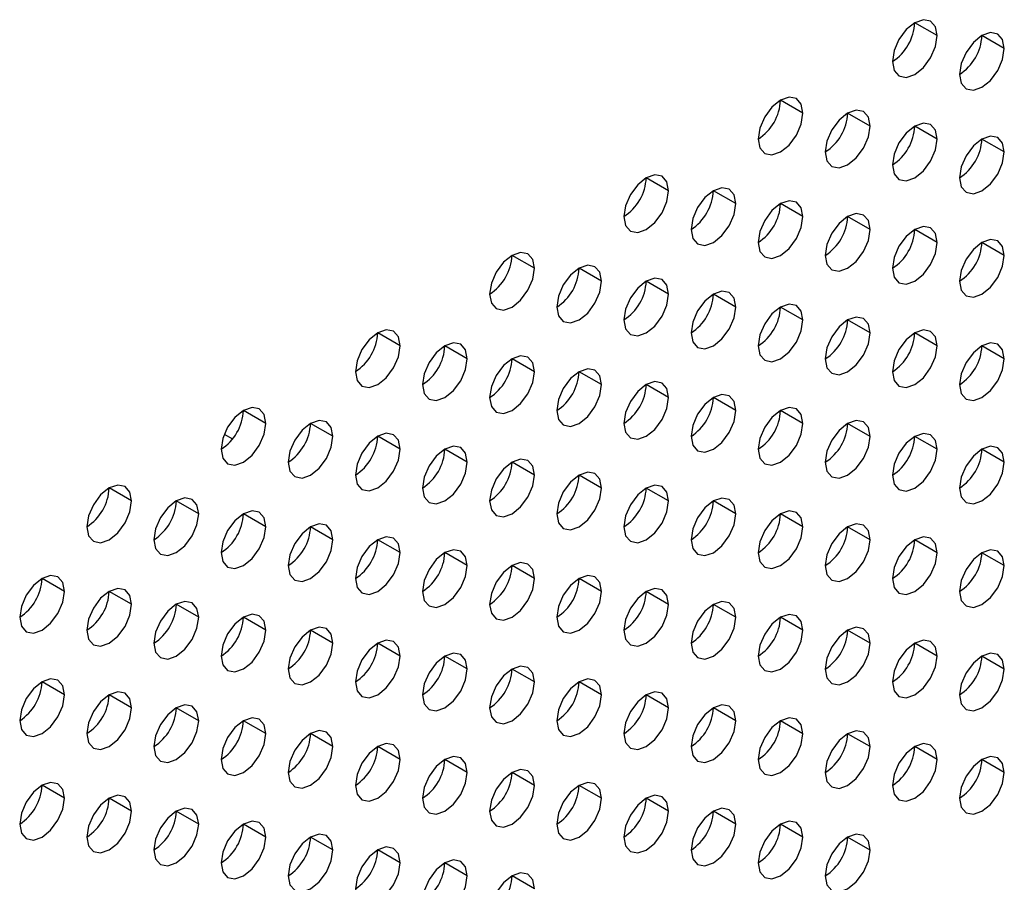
# Model space of a CAD drawing. Header units: millimetres. Extents: x 0 to 1118, y 0 to 864.
# Tile 291 of 397: x 977.74 to 980.85, y 686.96 to 689.68. Entities that reach past the tile are written whole.
import ezdxf

# ---------------------------------------------------------------- set-up
doc = ezdxf.new("R2010")
doc.units = ezdxf.units.MM

msp = doc.modelspace()

# ---------------------------------------------------------------- linework, layer by layer
at = {"color": 7, "linetype": 'Continuous', "lineweight": 25}
for p, q in [((980.6353, 689.6311), (980.5646, 689.672)), ((980.8474, 689.5903), (980.7767, 689.6311)), ((980.211, 689.3862), (980.1403, 689.427)), ((980.4232, 689.3454), (980.3524, 689.3862)), ((980.6353, 689.3045), (980.5646, 689.3453)), ((980.8474, 689.2637), (980.7767, 689.3045)), ((979.7868, 689.1413), (979.716, 689.1821)), ((979.9989, 689.1004), (979.9282, 689.1413)), ((980.211, 689.0596), (980.1403, 689.1004)), ((980.4232, 689.0188), (980.3524, 689.0596)), ((980.6353, 688.9779), (980.5646, 689.0187)), ((980.8474, 688.9371), (980.7767, 688.9779)), ((979.3625, 688.8964), (979.2918, 688.9372)), ((979.5746, 688.8555), (979.5039, 688.8963)), ((979.7868, 688.8147), (979.716, 688.8555)), ((979.9989, 688.7738), (979.9282, 688.8146)), ((980.211, 688.733), (980.1403, 688.7738)), ((980.4232, 688.6921), (980.3524, 688.733)), ((978.9382, 688.6514), (978.8675, 688.6923)), ((980.6353, 688.6513), (980.5646, 688.6921)), ((979.1504, 688.6106), (979.0796, 688.6514)), ((980.8474, 688.6104), (980.7767, 688.6513)), ((979.3625, 688.5698), (979.2918, 688.6106)), ((979.5746, 688.5289), (979.5039, 688.5697)), ((979.7868, 688.4881), (979.716, 688.5289)), ((979.9989, 688.4472), (979.9282, 688.488)), ((978.514, 688.4065), (978.4433, 688.4473)), ((980.211, 688.4064), (980.1403, 688.4472)), ((978.7261, 688.3657), (978.6554, 688.4065)), ((980.4232, 688.3655), (980.3524, 688.4063)), ((978.3825, 688.3723), (978.4087, 688.3572)), ((978.9382, 688.3248), (978.8675, 688.3657)), ((980.6353, 688.3247), (980.5646, 688.3655)), ((979.1504, 688.284), (979.0796, 688.3248)), ((980.8474, 688.2838), (980.7767, 688.3246)), ((979.3625, 688.2431), (979.2918, 688.284)), ((979.5746, 688.2023), (979.5039, 688.2431)), ((978.0897, 688.1616), (978.019, 688.2024)), ((979.7868, 688.1614), (979.716, 688.2023)), ((978.3018, 688.1208), (978.2311, 688.1616)), ((979.9989, 688.1206), (979.9282, 688.1614)), ((978.514, 688.0799), (978.4433, 688.1207)), ((980.211, 688.0797), (980.1403, 688.1206)), ((978.7261, 688.0391), (978.6554, 688.0799)), ((980.4232, 688.0389), (980.3524, 688.0797)), ((978.9382, 687.9982), (978.8675, 688.039)), ((980.6353, 687.9981), (980.5646, 688.0389)), ((979.1504, 687.9574), (979.0796, 687.9982)), ((980.8474, 687.9572), (980.7767, 687.998)), ((979.3625, 687.9165), (979.2918, 687.9573)), ((977.8776, 687.8758), (977.8069, 687.9167)), ((979.5746, 687.8757), (979.5039, 687.9165)), ((978.0897, 687.835), (978.019, 687.8758)), ((979.7868, 687.8348), (979.716, 687.8756)), ((978.3018, 687.7941), (978.2311, 687.835)), ((979.9989, 687.794), (979.9282, 687.8348)), ((978.514, 687.7533), (978.4433, 687.7941)), ((980.211, 687.7531), (980.1403, 687.794)), ((978.7261, 687.7124), (978.6554, 687.7533)), ((980.4232, 687.7123), (980.3524, 687.7531)), ((978.9382, 687.6716), (978.8675, 687.7124)), ((980.6353, 687.6714), (980.5646, 687.7123)), ((979.1504, 687.6308), (979.0796, 687.6716)), ((980.8474, 687.6306), (980.7767, 687.6714)), ((979.3625, 687.5899), (979.2918, 687.6307)), ((977.8776, 687.5492), (977.8069, 687.59)), ((979.5746, 687.5491), (979.5039, 687.5899)), ((978.0897, 687.5084), (978.019, 687.5492)), ((979.7868, 687.5082), (979.716, 687.549)), ((978.3018, 687.4675), (978.2311, 687.5083)), ((979.9989, 687.4674), (979.9282, 687.5082)), ((978.514, 687.4267), (978.4433, 687.4675)), ((980.211, 687.4265), (980.1403, 687.4673)), ((978.7261, 687.3858), (978.6554, 687.4266)), ((980.4232, 687.3857), (980.3524, 687.4265)), ((978.9382, 687.345), (978.8675, 687.3858)), ((980.6353, 687.3448), (980.5646, 687.3856)), ((979.1504, 687.3041), (979.0796, 687.345)), ((980.8474, 687.304), (980.7767, 687.3448)), ((979.3625, 687.2633), (979.2918, 687.3041)), ((977.8776, 687.2226), (977.8069, 687.2634)), ((979.5746, 687.2224), (979.5039, 687.2633)), ((978.0897, 687.1818), (978.019, 687.2226)), ((979.7868, 687.1816), (979.716, 687.2224)), ((978.3018, 687.1409), (978.2311, 687.1817)), ((979.9989, 687.1407), (979.9282, 687.1816)), ((978.514, 687.1001), (978.4433, 687.1409)), ((980.211, 687.0999), (980.1403, 687.1407)), ((978.7261, 687.0592), (978.6554, 687.1)), ((980.4232, 687.0591), (980.3524, 687.0999)), ((978.9382, 687.0184), (978.8675, 687.0592)), ((979.1504, 686.9775), (979.0796, 687.0183)), ((979.3625, 686.9367), (979.2918, 686.9775))]:
    msp.add_line(p, q, dxfattribs=at)
at = {"color": 7, "linetype": 'Continuous', "lineweight": 25, "flags": 128}
for points in [[(980.6353, 689.6311), (980.6299, 689.6593), (980.6146, 689.6769), (980.5916, 689.6814), (980.5646, 689.672), (980.5375, 689.6501), (980.5146, 689.6192), (980.4992, 689.5839), (980.4939, 689.5495)], [(980.4939, 689.5495), (980.4992, 689.5214), (980.5146, 689.5037), (980.5375, 689.4993), (980.5646, 689.5087), (980.5916, 689.5305), (980.6146, 689.5614), (980.6299, 689.5968), (980.6353, 689.6311)], [(980.8474, 689.5903), (980.842, 689.6184), (980.8267, 689.6361), (980.8038, 689.6405), (980.7767, 689.6311), (980.7496, 689.6093), (980.7267, 689.5783), (980.7114, 689.543), (980.706, 689.5086)], [(980.706, 689.5086), (980.7114, 689.4805), (980.7267, 689.4629), (980.7496, 689.4584), (980.7767, 689.4678), (980.8038, 689.4897), (980.8267, 689.5206), (980.842, 689.5559), (980.8474, 689.5903)], [(980.211, 689.3862), (980.2056, 689.4144), (980.1903, 689.432), (980.1674, 689.4365), (980.1403, 689.427), (980.1132, 689.4052), (980.0903, 689.3743), (980.075, 689.3389), (980.0696, 689.3046)], [(980.4232, 689.3454), (980.4178, 689.3735), (980.4024, 689.3911), (980.3795, 689.3956), (980.3524, 689.3862), (980.3254, 689.3644), (980.3024, 689.3334), (980.2871, 689.2981), (980.2817, 689.2637)], [(980.0696, 689.3046), (980.075, 689.2764), (980.0903, 689.2588), (980.1132, 689.2543), (980.1403, 689.2637), (980.1674, 689.2856), (980.1903, 689.3165), (980.2056, 689.3519), (980.211, 689.3862)], [(980.2817, 689.2637), (980.2871, 689.2356), (980.3024, 689.2179), (980.3254, 689.2135), (980.3524, 689.2229), (980.3795, 689.2447), (980.4024, 689.2757), (980.4178, 689.311), (980.4232, 689.3454)], [(980.6353, 689.3045), (980.6299, 689.3327), (980.6146, 689.3503), (980.5916, 689.3548), (980.5646, 689.3454), (980.5375, 689.3235), (980.5146, 689.2926), (980.4992, 689.2572), (980.4939, 689.2229)], [(980.4939, 689.2229), (980.4992, 689.1947), (980.5146, 689.1771), (980.5375, 689.1726), (980.5646, 689.182), (980.5916, 689.2039), (980.6146, 689.2348), (980.6299, 689.2702), (980.6353, 689.3045)], [(980.8474, 689.2637), (980.842, 689.2918), (980.8267, 689.3095), (980.8038, 689.3139), (980.7767, 689.3045), (980.7496, 689.2827), (980.7267, 689.2517), (980.7114, 689.2164), (980.706, 689.182)], [(980.706, 689.182), (980.7114, 689.1539), (980.7267, 689.1363), (980.7496, 689.1318), (980.7767, 689.1412), (980.8038, 689.163), (980.8267, 689.194), (980.842, 689.2293), (980.8474, 689.2637)], [(979.7868, 689.1413), (979.7814, 689.1694), (979.766, 689.1871), (979.7431, 689.1915), (979.716, 689.1821), (979.689, 689.1603), (979.666, 689.1293), (979.6507, 689.094), (979.6453, 689.0597)], [(979.9989, 689.1004), (979.9935, 689.1286), (979.9782, 689.1462), (979.9552, 689.1507), (979.9282, 689.1413), (979.9011, 689.1194), (979.8782, 689.0885), (979.8628, 689.0532), (979.8575, 689.0188)], [(979.6453, 689.0597), (979.6507, 689.0315), (979.666, 689.0139), (979.689, 689.0094), (979.716, 689.0188), (979.7431, 689.0407), (979.766, 689.0716), (979.7814, 689.1069), (979.7868, 689.1413)], [(979.8575, 689.0188), (979.8628, 688.9907), (979.8782, 688.973), (979.9011, 688.9686), (979.9282, 688.978), (979.9552, 688.9998), (979.9782, 689.0308), (979.9935, 689.0661), (979.9989, 689.1004)], [(980.211, 689.0596), (980.2056, 689.0877), (980.1903, 689.1054), (980.1674, 689.1098), (980.1403, 689.1004), (980.1132, 689.0786), (980.0903, 689.0477), (980.075, 689.0123), (980.0696, 688.978)], [(980.0696, 688.978), (980.075, 688.9498), (980.0903, 688.9322), (980.1132, 688.9277), (980.1403, 688.9371), (980.1674, 688.959), (980.1903, 688.9899), (980.2056, 689.0252), (980.211, 689.0596)], [(980.4232, 689.0188), (980.4178, 689.0469), (980.4024, 689.0645), (980.3795, 689.069), (980.3524, 689.0596), (980.3254, 689.0377), (980.3024, 689.0068), (980.2871, 688.9715), (980.2817, 688.9371)], [(980.6353, 688.9779), (980.6299, 689.006), (980.6146, 689.0237), (980.5916, 689.0281), (980.5646, 689.0187), (980.5375, 688.9969), (980.5146, 688.966), (980.4992, 688.9306), (980.4939, 688.8963)], [(980.2817, 688.9371), (980.2871, 688.909), (980.3024, 688.8913), (980.3254, 688.8869), (980.3524, 688.8963), (980.3795, 688.9181), (980.4024, 688.9491), (980.4178, 688.9844), (980.4232, 689.0188)], [(980.4939, 688.8963), (980.4992, 688.8681), (980.5146, 688.8505), (980.5375, 688.846), (980.5646, 688.8554), (980.5916, 688.8773), (980.6146, 688.9082), (980.6299, 688.9435), (980.6353, 688.9779)], [(980.8474, 688.9371), (980.842, 688.9652), (980.8267, 688.9828), (980.8038, 688.9873), (980.7767, 688.9779), (980.7496, 688.9561), (980.7267, 688.9251), (980.7114, 688.8898), (980.706, 688.8554)], [(979.3625, 688.8964), (979.3571, 688.9245), (979.3418, 688.9422), (979.3188, 688.9466), (979.2918, 688.9372), (979.2647, 688.9154), (979.2418, 688.8844), (979.2265, 688.8491), (979.2211, 688.8147)], [(980.706, 688.8554), (980.7114, 688.8273), (980.7267, 688.8096), (980.7496, 688.8052), (980.7767, 688.8146), (980.8038, 688.8364), (980.8267, 688.8674), (980.842, 688.9027), (980.8474, 688.9371)], [(979.5746, 688.8555), (979.5692, 688.8837), (979.5539, 688.9013), (979.531, 688.9058), (979.5039, 688.8964), (979.4769, 688.8745), (979.4539, 688.8436), (979.4386, 688.8082), (979.4332, 688.7739)], [(979.2211, 688.8147), (979.2265, 688.7866), (979.2418, 688.7689), (979.2647, 688.7645), (979.2918, 688.7739), (979.3188, 688.7957), (979.3418, 688.8267), (979.3571, 688.862), (979.3625, 688.8964)], [(979.4332, 688.7739), (979.4386, 688.7457), (979.4539, 688.7281), (979.4769, 688.7236), (979.5039, 688.733), (979.531, 688.7549), (979.5539, 688.7858), (979.5692, 688.8212), (979.5746, 688.8555)], [(979.7868, 688.8147), (979.7814, 688.8428), (979.766, 688.8605), (979.7431, 688.8649), (979.716, 688.8555), (979.689, 688.8337), (979.666, 688.8027), (979.6507, 688.7674), (979.6453, 688.733)], [(979.6453, 688.733), (979.6507, 688.7049), (979.666, 688.6873), (979.689, 688.6828), (979.716, 688.6922), (979.7431, 688.714), (979.766, 688.745), (979.7814, 688.7803), (979.7868, 688.8147)], [(979.9989, 688.7738), (979.9935, 688.802), (979.9782, 688.8196), (979.9552, 688.8241), (979.9282, 688.8147), (979.9011, 688.7928), (979.8782, 688.7619), (979.8628, 688.7265), (979.8575, 688.6922)], [(979.8575, 688.6922), (979.8628, 688.664), (979.8782, 688.6464), (979.9011, 688.6419), (979.9282, 688.6514), (979.9552, 688.6732), (979.9782, 688.7041), (979.9935, 688.7395), (979.9989, 688.7738)], [(980.211, 688.733), (980.2056, 688.7611), (980.1903, 688.7788), (980.1674, 688.7832), (980.1403, 688.7738), (980.1132, 688.752), (980.0903, 688.721), (980.075, 688.6857), (980.0696, 688.6513)], [(980.4232, 688.6921), (980.4178, 688.7203), (980.4024, 688.7379), (980.3795, 688.7424), (980.3524, 688.733), (980.3254, 688.7111), (980.3024, 688.6802), (980.2871, 688.6448), (980.2817, 688.6105)], [(980.0696, 688.6513), (980.075, 688.6232), (980.0903, 688.6056), (980.1132, 688.6011), (980.1403, 688.6105), (980.1674, 688.6323), (980.1903, 688.6633), (980.2056, 688.6986), (980.211, 688.733)], [(978.9382, 688.6514), (978.9328, 688.6796), (978.9175, 688.6972), (978.8946, 688.7017), (978.8675, 688.6923), (978.8405, 688.6704), (978.8175, 688.6395), (978.8022, 688.6042), (978.7968, 688.5698)], [(980.2817, 688.6105), (980.2871, 688.5824), (980.3024, 688.5647), (980.3254, 688.5603), (980.3524, 688.5697), (980.3795, 688.5915), (980.4024, 688.6224), (980.4178, 688.6578), (980.4232, 688.6921)], [(980.6353, 688.6513), (980.6299, 688.6794), (980.6146, 688.6971), (980.5916, 688.7015), (980.5646, 688.6921), (980.5375, 688.6703), (980.5146, 688.6393), (980.4992, 688.604), (980.4939, 688.5696)], [(978.7968, 688.5698), (978.8022, 688.5417), (978.8175, 688.524), (978.8405, 688.5196), (978.8675, 688.529), (978.8946, 688.5508), (978.9175, 688.5818), (978.9328, 688.6171), (978.9382, 688.6514)], [(979.1504, 688.6106), (979.145, 688.6387), (979.1296, 688.6564), (979.1067, 688.6608), (979.0796, 688.6514), (979.0526, 688.6296), (979.0296, 688.5987), (979.0143, 688.5633), (979.0089, 688.529)], [(980.4939, 688.5696), (980.4992, 688.5415), (980.5146, 688.5239), (980.5375, 688.5194), (980.5646, 688.5288), (980.5916, 688.5507), (980.6146, 688.5816), (980.6299, 688.6169), (980.6353, 688.6513)], [(980.8474, 688.6104), (980.842, 688.6386), (980.8267, 688.6562), (980.8038, 688.6607), (980.7767, 688.6513), (980.7496, 688.6294), (980.7267, 688.5985), (980.7114, 688.5632), (980.706, 688.5288)], [(979.3625, 688.5698), (979.3571, 688.5979), (979.3418, 688.6155), (979.3188, 688.62), (979.2918, 688.6106), (979.2647, 688.5888), (979.2418, 688.5578), (979.2265, 688.5225), (979.2211, 688.4881)], [(979.0089, 688.529), (979.0143, 688.5008), (979.0296, 688.4832), (979.0526, 688.4787), (979.0796, 688.4881), (979.1067, 688.51), (979.1296, 688.5409), (979.145, 688.5762), (979.1504, 688.6106)], [(980.706, 688.5288), (980.7114, 688.5007), (980.7267, 688.483), (980.7496, 688.4786), (980.7767, 688.488), (980.8038, 688.5098), (980.8267, 688.5407), (980.842, 688.5761), (980.8474, 688.6104)], [(979.2211, 688.4881), (979.2265, 688.46), (979.2418, 688.4423), (979.2647, 688.4379), (979.2918, 688.4473), (979.3188, 688.4691), (979.3418, 688.5001), (979.3571, 688.5354), (979.3625, 688.5698)], [(979.5746, 688.5289), (979.5692, 688.557), (979.5539, 688.5747), (979.531, 688.5791), (979.5039, 688.5697), (979.4769, 688.5479), (979.4539, 688.517), (979.4386, 688.4816), (979.4332, 688.4473)], [(979.4332, 688.4473), (979.4386, 688.4191), (979.4539, 688.4015), (979.4769, 688.397), (979.5039, 688.4064), (979.531, 688.4283), (979.5539, 688.4592), (979.5692, 688.4946), (979.5746, 688.5289)], [(979.7868, 688.4881), (979.7814, 688.5162), (979.766, 688.5338), (979.7431, 688.5383), (979.716, 688.5289), (979.689, 688.5071), (979.666, 688.4761), (979.6507, 688.4408), (979.6453, 688.4064)], [(979.9989, 688.4472), (979.9935, 688.4754), (979.9782, 688.493), (979.9552, 688.4975), (979.9282, 688.488), (979.9011, 688.4662), (979.8782, 688.4353), (979.8628, 688.3999), (979.8575, 688.3656)], [(979.6453, 688.4064), (979.6507, 688.3783), (979.666, 688.3606), (979.689, 688.3562), (979.716, 688.3656), (979.7431, 688.3874), (979.766, 688.4184), (979.7814, 688.4537), (979.7868, 688.4881)], [(978.514, 688.4065), (978.5086, 688.4347), (978.4933, 688.4523), (978.4703, 688.4568), (978.4433, 688.4474), (978.4162, 688.4255), (978.3933, 688.3946), (978.3779, 688.3592), (978.3725, 688.3249)], [(979.8575, 688.3656), (979.8628, 688.3374), (979.8782, 688.3198), (979.9011, 688.3153), (979.9282, 688.3247), (979.9552, 688.3466), (979.9782, 688.3775), (979.9935, 688.4129), (979.9989, 688.4472)], [(980.211, 688.4064), (980.2056, 688.4345), (980.1903, 688.4521), (980.1674, 688.4566), (980.1403, 688.4472), (980.1132, 688.4254), (980.0903, 688.3944), (980.075, 688.3591), (980.0696, 688.3247)], [(978.3725, 688.3249), (978.3779, 688.2967), (978.3933, 688.2791), (978.4162, 688.2746), (978.4433, 688.2841), (978.4703, 688.3059), (978.4933, 688.3368), (978.5086, 688.3722), (978.514, 688.4065)], [(978.7261, 688.3657), (978.7207, 688.3938), (978.7054, 688.4115), (978.6824, 688.4159), (978.6554, 688.4065), (978.6283, 688.3847), (978.6054, 688.3537), (978.5901, 688.3184), (978.5847, 688.284)], [(980.0696, 688.3247), (980.075, 688.2966), (980.0903, 688.2789), (980.1132, 688.2745), (980.1403, 688.2839), (980.1674, 688.3057), (980.1903, 688.3367), (980.2056, 688.372), (980.211, 688.4064)], [(980.4232, 688.3655), (980.4178, 688.3937), (980.4024, 688.4113), (980.3795, 688.4158), (980.3524, 688.4064), (980.3254, 688.3845), (980.3024, 688.3536), (980.2871, 688.3182), (980.2817, 688.2839)], [(978.9382, 688.3248), (978.9328, 688.353), (978.9175, 688.3706), (978.8946, 688.3751), (978.8675, 688.3657), (978.8405, 688.3438), (978.8175, 688.3129), (978.8022, 688.2775), (978.7968, 688.2432)], [(980.6353, 688.3247), (980.6299, 688.3528), (980.6146, 688.3705), (980.5916, 688.3749), (980.5646, 688.3655), (980.5375, 688.3437), (980.5146, 688.3127), (980.4992, 688.2774), (980.4939, 688.243)], [(978.5847, 688.284), (978.5901, 688.2559), (978.6054, 688.2383), (978.6283, 688.2338), (978.6554, 688.2432), (978.6824, 688.265), (978.7054, 688.296), (978.7207, 688.3313), (978.7261, 688.3657)], [(980.2817, 688.2839), (980.2871, 688.2557), (980.3024, 688.2381), (980.3254, 688.2336), (980.3524, 688.243), (980.3795, 688.2649), (980.4024, 688.2958), (980.4178, 688.3312), (980.4232, 688.3655)], [(978.7968, 688.2432), (978.8022, 688.215), (978.8175, 688.1974), (978.8405, 688.193), (978.8675, 688.2024), (978.8946, 688.2242), (978.9175, 688.2551), (978.9328, 688.2905), (978.9382, 688.3248)], [(979.1504, 688.284), (979.145, 688.3121), (979.1296, 688.3298), (979.1067, 688.3342), (979.0796, 688.3248), (979.0526, 688.303), (979.0296, 688.272), (979.0143, 688.2367), (979.0089, 688.2023)], [(980.4939, 688.243), (980.4992, 688.2149), (980.5146, 688.1972), (980.5375, 688.1928), (980.5646, 688.2022), (980.5916, 688.224), (980.6146, 688.255), (980.6299, 688.2903), (980.6353, 688.3247)], [(980.8474, 688.2838), (980.842, 688.312), (980.8267, 688.3296), (980.8038, 688.3341), (980.7767, 688.3247), (980.7496, 688.3028), (980.7267, 688.2719), (980.7114, 688.2365), (980.706, 688.2022)], [(979.0089, 688.2023), (979.0143, 688.1742), (979.0296, 688.1566), (979.0526, 688.1521), (979.0796, 688.1615), (979.1067, 688.1833), (979.1296, 688.2143), (979.145, 688.2496), (979.1504, 688.284)], [(979.3625, 688.2431), (979.3571, 688.2713), (979.3418, 688.2889), (979.3188, 688.2934), (979.2918, 688.284), (979.2647, 688.2621), (979.2418, 688.2312), (979.2265, 688.1959), (979.2211, 688.1615)], [(980.706, 688.2022), (980.7114, 688.174), (980.7267, 688.1564), (980.7496, 688.1519), (980.7767, 688.1614), (980.8038, 688.1832), (980.8267, 688.2141), (980.842, 688.2495), (980.8474, 688.2838)], [(979.5746, 688.2023), (979.5692, 688.2304), (979.5539, 688.2481), (979.531, 688.2525), (979.5039, 688.2431), (979.4769, 688.2213), (979.4539, 688.1903), (979.4386, 688.155), (979.4332, 688.1206)], [(979.2211, 688.1615), (979.2265, 688.1334), (979.2418, 688.1157), (979.2647, 688.1113), (979.2918, 688.1207), (979.3188, 688.1425), (979.3418, 688.1734), (979.3571, 688.2088), (979.3625, 688.2431)], [(978.0897, 688.1616), (978.0843, 688.1897), (978.069, 688.2074), (978.046, 688.2118), (978.019, 688.2024), (977.9919, 688.1806), (977.969, 688.1497), (977.9537, 688.1143), (977.9483, 688.08)], [(979.4332, 688.1206), (979.4386, 688.0925), (979.4539, 688.0749), (979.4769, 688.0704), (979.5039, 688.0798), (979.531, 688.1017), (979.5539, 688.1326), (979.5692, 688.1679), (979.5746, 688.2023)], [(979.7868, 688.1614), (979.7814, 688.1896), (979.766, 688.2072), (979.7431, 688.2117), (979.716, 688.2023), (979.689, 688.1804), (979.666, 688.1495), (979.6507, 688.1142), (979.6453, 688.0798)], [(977.9483, 688.08), (977.9537, 688.0518), (977.969, 688.0342), (977.9919, 688.0297), (978.019, 688.0391), (978.046, 688.061), (978.069, 688.0919), (978.0843, 688.1272), (978.0897, 688.1616)], [(978.3018, 688.1208), (978.2964, 688.1489), (978.2811, 688.1665), (978.2582, 688.171), (978.2311, 688.1616), (978.2041, 688.1398), (978.1811, 688.1088), (978.1658, 688.0735), (978.1604, 688.0391)], [(979.6453, 688.0798), (979.6507, 688.0517), (979.666, 688.034), (979.689, 688.0296), (979.716, 688.039), (979.7431, 688.0608), (979.766, 688.0917), (979.7814, 688.1271), (979.7868, 688.1614)], [(979.9989, 688.1206), (979.9935, 688.1487), (979.9782, 688.1664), (979.9552, 688.1708), (979.9282, 688.1614), (979.9011, 688.1396), (979.8782, 688.1086), (979.8628, 688.0733), (979.8575, 688.039)], [(978.1604, 688.0391), (978.1658, 688.011), (978.1811, 687.9933), (978.2041, 687.9889), (978.2311, 687.9983), (978.2582, 688.0201), (978.2811, 688.0511), (978.2964, 688.0864), (978.3018, 688.1208)], [(978.514, 688.0799), (978.5086, 688.108), (978.4933, 688.1257), (978.4703, 688.1301), (978.4433, 688.1207), (978.4162, 688.0989), (978.3933, 688.068), (978.3779, 688.0326), (978.3725, 687.9983)], [(979.8575, 688.039), (979.8628, 688.0108), (979.8782, 687.9932), (979.9011, 687.9887), (979.9282, 687.9981), (979.9552, 688.02), (979.9782, 688.0509), (979.9935, 688.0862), (979.9989, 688.1206)], [(980.211, 688.0797), (980.2056, 688.1079), (980.1903, 688.1255), (980.1674, 688.13), (980.1403, 688.1206), (980.1132, 688.0987), (980.0903, 688.0678), (980.075, 688.0325), (980.0696, 687.9981)], [(978.7261, 688.0391), (978.7207, 688.0672), (978.7054, 688.0848), (978.6824, 688.0893), (978.6554, 688.0799), (978.6283, 688.0581), (978.6054, 688.0271), (978.5901, 687.9918), (978.5847, 687.9574)], [(980.4232, 688.0389), (980.4178, 688.067), (980.4024, 688.0847), (980.3795, 688.0891), (980.3524, 688.0797), (980.3254, 688.0579), (980.3024, 688.027), (980.2871, 687.9916), (980.2817, 687.9573)], [(978.3725, 687.9983), (978.3779, 687.9701), (978.3933, 687.9525), (978.4162, 687.948), (978.4433, 687.9574), (978.4703, 687.9793), (978.4933, 688.0102), (978.5086, 688.0456), (978.514, 688.0799)], [(980.0696, 687.9981), (980.075, 687.97), (980.0903, 687.9523), (980.1132, 687.9479), (980.1403, 687.9573), (980.1674, 687.9791), (980.1903, 688.0101), (980.2056, 688.0454), (980.211, 688.0797)], [(978.5847, 687.9574), (978.5901, 687.9293), (978.6054, 687.9116), (978.6283, 687.9072), (978.6554, 687.9166), (978.6824, 687.9384), (978.7054, 687.9694), (978.7207, 688.0047), (978.7261, 688.0391)], [(978.9382, 687.9982), (978.9328, 688.0264), (978.9175, 688.044), (978.8946, 688.0485), (978.8675, 688.039), (978.8405, 688.0172), (978.8175, 687.9863), (978.8022, 687.9509), (978.7968, 687.9166)], [(980.2817, 687.9573), (980.2871, 687.9291), (980.3024, 687.9115), (980.3254, 687.907), (980.3524, 687.9164), (980.3795, 687.9383), (980.4024, 687.9692), (980.4178, 688.0045), (980.4232, 688.0389)], [(980.6353, 687.9981), (980.6299, 688.0262), (980.6146, 688.0438), (980.5916, 688.0483), (980.5646, 688.0389), (980.5375, 688.0171), (980.5146, 687.9861), (980.4992, 687.9508), (980.4939, 687.9164)], [(978.7968, 687.9166), (978.8022, 687.8884), (978.8175, 687.8708), (978.8405, 687.8663), (978.8675, 687.8757), (978.8946, 687.8976), (978.9175, 687.9285), (978.9328, 687.9639), (978.9382, 687.9982)], [(979.1504, 687.9574), (979.145, 687.9855), (979.1296, 688.0031), (979.1067, 688.0076), (979.0796, 687.9982), (979.0526, 687.9764), (979.0296, 687.9454), (979.0143, 687.9101), (979.0089, 687.8757)], [(980.4939, 687.9164), (980.4992, 687.8883), (980.5146, 687.8706), (980.5375, 687.8662), (980.5646, 687.8756), (980.5916, 687.8974), (980.6146, 687.9284), (980.6299, 687.9637), (980.6353, 687.9981)], [(980.8474, 687.9572), (980.842, 687.9853), (980.8267, 688.003), (980.8038, 688.0074), (980.7767, 687.998), (980.7496, 687.9762), (980.7267, 687.9453), (980.7114, 687.9099), (980.706, 687.8756)], [(979.3625, 687.9165), (979.3571, 687.9447), (979.3418, 687.9623), (979.3188, 687.9668), (979.2918, 687.9574), (979.2647, 687.9355), (979.2418, 687.9046), (979.2265, 687.8692), (979.2211, 687.8349)], [(979.0089, 687.8757), (979.0143, 687.8476), (979.0296, 687.8299), (979.0526, 687.8255), (979.0796, 687.8349), (979.1067, 687.8567), (979.1296, 687.8877), (979.145, 687.923), (979.1504, 687.9574)], [(980.706, 687.8756), (980.7114, 687.8474), (980.7267, 687.8298), (980.7496, 687.8253), (980.7767, 687.8347), (980.8038, 687.8566), (980.8267, 687.8875), (980.842, 687.9229), (980.8474, 687.9572)], [(977.8776, 687.8758), (977.8722, 687.904), (977.8569, 687.9216), (977.8339, 687.9261), (977.8069, 687.9167), (977.7798, 687.8948), (977.7569, 687.8639), (977.7415, 687.8285), (977.7361, 687.7942)], [(979.2211, 687.8349), (979.2265, 687.8067), (979.2418, 687.7891), (979.2647, 687.7846), (979.2918, 687.794), (979.3188, 687.8159), (979.3418, 687.8468), (979.3571, 687.8822), (979.3625, 687.9165)], [(979.5746, 687.8757), (979.5692, 687.9038), (979.5539, 687.9215), (979.531, 687.9259), (979.5039, 687.9165), (979.4769, 687.8947), (979.4539, 687.8637), (979.4386, 687.8284), (979.4332, 687.794)], [(977.7361, 687.7942), (977.7415, 687.7661), (977.7569, 687.7484), (977.7798, 687.744), (977.8069, 687.7534), (977.8339, 687.7752), (977.8569, 687.8061), (977.8722, 687.8415), (977.8776, 687.8758)], [(978.0897, 687.835), (978.0843, 687.8631), (978.069, 687.8808), (978.046, 687.8852), (978.019, 687.8758), (977.9919, 687.854), (977.969, 687.823), (977.9537, 687.7877), (977.9483, 687.7533)], [(979.4332, 687.794), (979.4386, 687.7659), (979.4539, 687.7483), (979.4769, 687.7438), (979.5039, 687.7532), (979.531, 687.775), (979.5539, 687.806), (979.5692, 687.8413), (979.5746, 687.8757)], [(979.7868, 687.8348), (979.7814, 687.863), (979.766, 687.8806), (979.7431, 687.8851), (979.716, 687.8757), (979.689, 687.8538), (979.666, 687.8229), (979.6507, 687.7875), (979.6453, 687.7532)], [(978.3018, 687.7941), (978.2964, 687.8223), (978.2811, 687.8399), (978.2582, 687.8444), (978.2311, 687.835), (978.2041, 687.8131), (978.1811, 687.7822), (978.1658, 687.7469), (978.1604, 687.7125)], [(979.9989, 687.794), (979.9935, 687.8221), (979.9782, 687.8398), (979.9552, 687.8442), (979.9282, 687.8348), (979.9011, 687.813), (979.8782, 687.782), (979.8628, 687.7467), (979.8575, 687.7123)], [(977.9483, 687.7533), (977.9537, 687.7252), (977.969, 687.7076), (977.9919, 687.7031), (978.019, 687.7125), (978.046, 687.7343), (978.069, 687.7653), (978.0843, 687.8006), (978.0897, 687.835)], [(979.6453, 687.7532), (979.6507, 687.725), (979.666, 687.7074), (979.689, 687.7029), (979.716, 687.7124), (979.7431, 687.7342), (979.766, 687.7651), (979.7814, 687.8005), (979.7868, 687.8348)], [(978.1604, 687.7125), (978.1658, 687.6844), (978.1811, 687.6667), (978.2041, 687.6623), (978.2311, 687.6717), (978.2582, 687.6935), (978.2811, 687.7244), (978.2964, 687.7598), (978.3018, 687.7941)], [(978.514, 687.7533), (978.5086, 687.7814), (978.4933, 687.7991), (978.4703, 687.8035), (978.4433, 687.7941), (978.4162, 687.7723), (978.3933, 687.7413), (978.3779, 687.706), (978.3725, 687.6717)], [(979.8575, 687.7123), (979.8628, 687.6842), (979.8782, 687.6666), (979.9011, 687.6621), (979.9282, 687.6715), (979.9552, 687.6933), (979.9782, 687.7243), (979.9935, 687.7596), (979.9989, 687.794)], [(980.211, 687.7531), (980.2056, 687.7813), (980.1903, 687.7989), (980.1674, 687.8034), (980.1403, 687.794), (980.1132, 687.7721), (980.0903, 687.7412), (980.075, 687.7058), (980.0696, 687.6715)], [(978.3725, 687.6717), (978.3779, 687.6435), (978.3933, 687.6259), (978.4162, 687.6214), (978.4433, 687.6308), (978.4703, 687.6527), (978.4933, 687.6836), (978.5086, 687.7189), (978.514, 687.7533)], [(978.7261, 687.7124), (978.7207, 687.7406), (978.7054, 687.7582), (978.6824, 687.7627), (978.6554, 687.7533), (978.6283, 687.7314), (978.6054, 687.7005), (978.5901, 687.6652), (978.5847, 687.6308)], [(980.0696, 687.6715), (980.075, 687.6434), (980.0903, 687.6257), (980.1132, 687.6213), (980.1403, 687.6307), (980.1674, 687.6525), (980.1903, 687.6834), (980.2056, 687.7188), (980.211, 687.7531)], [(980.4232, 687.7123), (980.4178, 687.7404), (980.4024, 687.7581), (980.3795, 687.7625), (980.3524, 687.7531), (980.3254, 687.7313), (980.3024, 687.7003), (980.2871, 687.665), (980.2817, 687.6306)], [(978.9382, 687.6716), (978.9328, 687.6997), (978.9175, 687.7174), (978.8946, 687.7218), (978.8675, 687.7124), (978.8405, 687.6906), (978.8175, 687.6597), (978.8022, 687.6243), (978.7968, 687.59)], [(980.6353, 687.6714), (980.6299, 687.6996), (980.6146, 687.7172), (980.5916, 687.7217), (980.5646, 687.7123), (980.5375, 687.6904), (980.5146, 687.6595), (980.4992, 687.6242), (980.4939, 687.5898)], [(978.5847, 687.6308), (978.5901, 687.6027), (978.6054, 687.585), (978.6283, 687.5806), (978.6554, 687.59), (978.6824, 687.6118), (978.7054, 687.6428), (978.7207, 687.6781), (978.7261, 687.7124)], [(980.2817, 687.6306), (980.2871, 687.6025), (980.3024, 687.5849), (980.3254, 687.5804), (980.3524, 687.5898), (980.3795, 687.6116), (980.4024, 687.6426), (980.4178, 687.6779), (980.4232, 687.7123)], [(978.7968, 687.59), (978.8022, 687.5618), (978.8175, 687.5442), (978.8405, 687.5397), (978.8675, 687.5491), (978.8946, 687.571), (978.9175, 687.6019), (978.9328, 687.6372), (978.9382, 687.6716)], [(979.1504, 687.6308), (979.145, 687.6589), (979.1296, 687.6765), (979.1067, 687.681), (979.0796, 687.6716), (979.0526, 687.6497), (979.0296, 687.6188), (979.0143, 687.5835), (979.0089, 687.5491)], [(980.4939, 687.5898), (980.4992, 687.5617), (980.5146, 687.544), (980.5375, 687.5396), (980.5646, 687.549), (980.5916, 687.5708), (980.6146, 687.6017), (980.6299, 687.6371), (980.6353, 687.6714)], [(980.8474, 687.6306), (980.842, 687.6587), (980.8267, 687.6764), (980.8038, 687.6808), (980.7767, 687.6714), (980.7496, 687.6496), (980.7267, 687.6186), (980.7114, 687.5833), (980.706, 687.549)], [(979.0089, 687.5491), (979.0143, 687.521), (979.0296, 687.5033), (979.0526, 687.4989), (979.0796, 687.5083), (979.1067, 687.5301), (979.1296, 687.5611), (979.145, 687.5964), (979.1504, 687.6308)], [(979.3625, 687.5899), (979.3571, 687.618), (979.3418, 687.6357), (979.3188, 687.6401), (979.2918, 687.6307), (979.2647, 687.6089), (979.2418, 687.578), (979.2265, 687.5426), (979.2211, 687.5083)], [(980.706, 687.549), (980.7114, 687.5208), (980.7267, 687.5032), (980.7496, 687.4987), (980.7767, 687.5081), (980.8038, 687.53), (980.8267, 687.5609), (980.842, 687.5962), (980.8474, 687.6306)], [(977.8776, 687.5492), (977.8722, 687.5774), (977.8569, 687.595), (977.8339, 687.5995), (977.8069, 687.5901), (977.7798, 687.5682), (977.7569, 687.5373), (977.7415, 687.5019), (977.7361, 687.4676)], [(979.5746, 687.5491), (979.5692, 687.5772), (979.5539, 687.5948), (979.531, 687.5993), (979.5039, 687.5899), (979.4769, 687.5681), (979.4539, 687.5371), (979.4386, 687.5018), (979.4332, 687.4674)], [(979.2211, 687.5083), (979.2265, 687.4801), (979.2418, 687.4625), (979.2647, 687.458), (979.2918, 687.4674), (979.3188, 687.4893), (979.3418, 687.5202), (979.3571, 687.5555), (979.3625, 687.5899)], [(977.7361, 687.4676), (977.7415, 687.4394), (977.7569, 687.4218), (977.7798, 687.4173), (977.8069, 687.4267), (977.8339, 687.4486), (977.8569, 687.4795), (977.8722, 687.5149), (977.8776, 687.5492)], [(978.0897, 687.5084), (978.0843, 687.5365), (978.069, 687.5542), (978.046, 687.5586), (978.019, 687.5492), (977.9919, 687.5274), (977.969, 687.4964), (977.9537, 687.4611), (977.9483, 687.4267)], [(979.4332, 687.4674), (979.4386, 687.4393), (979.4539, 687.4216), (979.4769, 687.4172), (979.5039, 687.4266), (979.531, 687.4484), (979.5539, 687.4794), (979.5692, 687.5147), (979.5746, 687.5491)], [(979.7868, 687.5082), (979.7814, 687.5364), (979.766, 687.554), (979.7431, 687.5585), (979.716, 687.549), (979.689, 687.5272), (979.666, 687.4963), (979.6507, 687.4609), (979.6453, 687.4266)], [(977.9483, 687.4267), (977.9537, 687.3986), (977.969, 687.3809), (977.9919, 687.3765), (978.019, 687.3859), (978.046, 687.4077), (978.069, 687.4387), (978.0843, 687.474), (978.0897, 687.5084)], [(978.3018, 687.4675), (978.2964, 687.4957), (978.2811, 687.5133), (978.2582, 687.5178), (978.2311, 687.5084), (978.2041, 687.4865), (978.1811, 687.4556), (978.1658, 687.4202), (978.1604, 687.3859)], [(979.6453, 687.4266), (979.6507, 687.3984), (979.666, 687.3808), (979.689, 687.3763), (979.716, 687.3857), (979.7431, 687.4076), (979.766, 687.4385), (979.7814, 687.4739), (979.7868, 687.5082)], [(979.9989, 687.4674), (979.9935, 687.4955), (979.9782, 687.5131), (979.9552, 687.5176), (979.9282, 687.5082), (979.9011, 687.4864), (979.8782, 687.4554), (979.8628, 687.4201), (979.8575, 687.3857)], [(978.1604, 687.3859), (978.1658, 687.3577), (978.1811, 687.3401), (978.2041, 687.3356), (978.2311, 687.345), (978.2582, 687.3669), (978.2811, 687.3978), (978.2964, 687.4332), (978.3018, 687.4675)], [(978.514, 687.4267), (978.5086, 687.4548), (978.4933, 687.4725), (978.4703, 687.4769), (978.4433, 687.4675), (978.4162, 687.4457), (978.3933, 687.4147), (978.3779, 687.3794), (978.3725, 687.345)], [(979.8575, 687.3857), (979.8628, 687.3576), (979.8782, 687.3399), (979.9011, 687.3355), (979.9282, 687.3449), (979.9552, 687.3667), (979.9782, 687.3977), (979.9935, 687.433), (979.9989, 687.4674)], [(980.211, 687.4265), (980.2056, 687.4547), (980.1903, 687.4723), (980.1674, 687.4768), (980.1403, 687.4674), (980.1132, 687.4455), (980.0903, 687.4146), (980.075, 687.3792), (980.0696, 687.3449)], [(978.7261, 687.3858), (978.7207, 687.414), (978.7054, 687.4316), (978.6824, 687.4361), (978.6554, 687.4267), (978.6283, 687.4048), (978.6054, 687.3739), (978.5901, 687.3385), (978.5847, 687.3042)], [(980.4232, 687.3857), (980.4178, 687.4138), (980.4024, 687.4315), (980.3795, 687.4359), (980.3524, 687.4265), (980.3254, 687.4047), (980.3024, 687.3737), (980.2871, 687.3384), (980.2817, 687.304)], [(978.3725, 687.345), (978.3779, 687.3169), (978.3933, 687.2993), (978.4162, 687.2948), (978.4433, 687.3042), (978.4703, 687.326), (978.4933, 687.357), (978.5086, 687.3923), (978.514, 687.4267)], [(980.0696, 687.3449), (980.075, 687.3167), (980.0903, 687.2991), (980.1132, 687.2946), (980.1403, 687.304), (980.1674, 687.3259), (980.1903, 687.3568), (980.2056, 687.3922), (980.211, 687.4265)], [(978.5847, 687.3042), (978.5901, 687.276), (978.6054, 687.2584), (978.6283, 687.2539), (978.6554, 687.2634), (978.6824, 687.2852), (978.7054, 687.3161), (978.7207, 687.3515), (978.7261, 687.3858)], [(978.9382, 687.345), (978.9328, 687.3731), (978.9175, 687.3908), (978.8946, 687.3952), (978.8675, 687.3858), (978.8405, 687.364), (978.8175, 687.333), (978.8022, 687.2977), (978.7968, 687.2633)], [(980.2817, 687.304), (980.2871, 687.2759), (980.3024, 687.2582), (980.3254, 687.2538), (980.3524, 687.2632), (980.3795, 687.285), (980.4024, 687.316), (980.4178, 687.3513), (980.4232, 687.3857)], [(980.6353, 687.3448), (980.6299, 687.373), (980.6146, 687.3906), (980.5916, 687.3951), (980.5646, 687.3857), (980.5375, 687.3638), (980.5146, 687.3329), (980.4992, 687.2975), (980.4939, 687.2632)], [(978.7968, 687.2633), (978.8022, 687.2352), (978.8175, 687.2176), (978.8405, 687.2131), (978.8675, 687.2225), (978.8946, 687.2443), (978.9175, 687.2753), (978.9328, 687.3106), (978.9382, 687.345)], [(979.1504, 687.3041), (979.145, 687.3323), (979.1296, 687.3499), (979.1067, 687.3544), (979.0796, 687.345), (979.0526, 687.3231), (979.0296, 687.2922), (979.0143, 687.2568), (979.0089, 687.2225)], [(980.4939, 687.2632), (980.4992, 687.235), (980.5146, 687.2174), (980.5375, 687.2129), (980.5646, 687.2223), (980.5916, 687.2442), (980.6146, 687.2751), (980.6299, 687.3105), (980.6353, 687.3448)], [(980.8474, 687.304), (980.842, 687.3321), (980.8267, 687.3498), (980.8038, 687.3542), (980.7767, 687.3448), (980.7496, 687.323), (980.7267, 687.292), (980.7114, 687.2567), (980.706, 687.2223)], [(979.3625, 687.2633), (979.3571, 687.2914), (979.3418, 687.3091), (979.3188, 687.3135), (979.2918, 687.3041), (979.2647, 687.2823), (979.2418, 687.2513), (979.2265, 687.216), (979.2211, 687.1816)], [(979.0089, 687.2225), (979.0143, 687.1944), (979.0296, 687.1767), (979.0526, 687.1723), (979.0796, 687.1817), (979.1067, 687.2035), (979.1296, 687.2344), (979.145, 687.2698), (979.1504, 687.3041)], [(980.706, 687.2223), (980.7114, 687.1942), (980.7267, 687.1766), (980.7496, 687.1721), (980.7767, 687.1815), (980.8038, 687.2033), (980.8267, 687.2343), (980.842, 687.2696), (980.8474, 687.304)], [(977.8776, 687.2226), (977.8722, 687.2507), (977.8569, 687.2684), (977.8339, 687.2728), (977.8069, 687.2634), (977.7798, 687.2416), (977.7569, 687.2107), (977.7415, 687.1753), (977.7361, 687.141)], [(979.2211, 687.1816), (979.2265, 687.1535), (979.2418, 687.1359), (979.2647, 687.1314), (979.2918, 687.1408), (979.3188, 687.1627), (979.3418, 687.1936), (979.3571, 687.2289), (979.3625, 687.2633)], [(979.5746, 687.2224), (979.5692, 687.2506), (979.5539, 687.2682), (979.531, 687.2727), (979.5039, 687.2633), (979.4769, 687.2414), (979.4539, 687.2105), (979.4386, 687.1752), (979.4332, 687.1408)], [(977.7361, 687.141), (977.7415, 687.1128), (977.7569, 687.0952), (977.7798, 687.0907), (977.8069, 687.1001), (977.8339, 687.122), (977.8569, 687.1529), (977.8722, 687.1882), (977.8776, 687.2226)], [(978.0897, 687.1818), (978.0843, 687.2099), (978.069, 687.2275), (978.046, 687.232), (978.019, 687.2226), (977.9919, 687.2008), (977.969, 687.1698), (977.9537, 687.1345), (977.9483, 687.1001)], [(979.4332, 687.1408), (979.4386, 687.1127), (979.4539, 687.095), (979.4769, 687.0906), (979.5039, 687.1), (979.531, 687.1218), (979.5539, 687.1527), (979.5692, 687.1881), (979.5746, 687.2224)], [(979.7868, 687.1816), (979.7814, 687.2097), (979.766, 687.2274), (979.7431, 687.2318), (979.716, 687.2224), (979.689, 687.2006), (979.666, 687.1696), (979.6507, 687.1343), (979.6453, 687.1)], [(978.3018, 687.1409), (978.2964, 687.169), (978.2811, 687.1867), (978.2582, 687.1911), (978.2311, 687.1817), (978.2041, 687.1599), (978.1811, 687.129), (978.1658, 687.0936), (978.1604, 687.0593)], [(979.9989, 687.1407), (979.9935, 687.1689), (979.9782, 687.1865), (979.9552, 687.191), (979.9282, 687.1816), (979.9011, 687.1597), (979.8782, 687.1288), (979.8628, 687.0935), (979.8575, 687.0591)], [(977.9483, 687.1001), (977.9537, 687.072), (977.969, 687.0543), (977.9919, 687.0499), (978.019, 687.0593), (978.046, 687.0811), (978.069, 687.1121), (978.0843, 687.1474), (978.0897, 687.1818)], [(979.6453, 687.1), (979.6507, 687.0718), (979.666, 687.0542), (979.689, 687.0497), (979.716, 687.0591), (979.7431, 687.081), (979.766, 687.1119), (979.7814, 687.1472), (979.7868, 687.1816)], [(978.1604, 687.0593), (978.1658, 687.0311), (978.1811, 687.0135), (978.2041, 687.009), (978.2311, 687.0184), (978.2582, 687.0403), (978.2811, 687.0712), (978.2964, 687.1066), (978.3018, 687.1409)], [(978.514, 687.1001), (978.5086, 687.1282), (978.4933, 687.1458), (978.4703, 687.1503), (978.4433, 687.1409), (978.4162, 687.1191), (978.3933, 687.0881), (978.3779, 687.0528), (978.3725, 687.0184)], [(979.8575, 687.0591), (979.8628, 687.031), (979.8782, 687.0133), (979.9011, 687.0089), (979.9282, 687.0183), (979.9552, 687.0401), (979.9782, 687.0711), (979.9935, 687.1064), (979.9989, 687.1407)], [(980.211, 687.0999), (980.2056, 687.128), (980.1903, 687.1457), (980.1674, 687.1501), (980.1403, 687.1407), (980.1132, 687.1189), (980.0903, 687.088), (980.075, 687.0526), (980.0696, 687.0183)], [(978.3725, 687.0184), (978.3779, 686.9903), (978.3933, 686.9726), (978.4162, 686.9682), (978.4433, 686.9776), (978.4703, 686.9994), (978.4933, 687.0304), (978.5086, 687.0657), (978.514, 687.1001)], [(978.7261, 687.0592), (978.7207, 687.0874), (978.7054, 687.105), (978.6824, 687.1095), (978.6554, 687.1), (978.6283, 687.0782), (978.6054, 687.0473), (978.5901, 687.0119), (978.5847, 686.9776)], [(980.0696, 687.0183), (980.075, 686.9901), (980.0903, 686.9725), (980.1132, 686.968), (980.1403, 686.9774), (980.1674, 686.9993), (980.1903, 687.0302), (980.2056, 687.0655), (980.211, 687.0999)], [(980.4232, 687.0591), (980.4178, 687.0872), (980.4024, 687.1048), (980.3795, 687.1093), (980.3524, 687.0999), (980.3254, 687.0781), (980.3024, 687.0471), (980.2871, 687.0118), (980.2817, 686.9774)], [(978.9382, 687.0184), (978.9328, 687.0465), (978.9175, 687.0641), (978.8946, 687.0686), (978.8675, 687.0592), (978.8405, 687.0374), (978.8175, 687.0064), (978.8022, 686.9711), (978.7968, 686.9367)], [(978.5847, 686.9776), (978.5901, 686.9494), (978.6054, 686.9318), (978.6283, 686.9273), (978.6554, 686.9367), (978.6824, 686.9586), (978.7054, 686.9895), (978.7207, 687.0249), (978.7261, 687.0592)], [(980.2817, 686.9774), (980.2871, 686.9493), (980.3024, 686.9316), (980.3254, 686.9272), (980.3524, 686.9366), (980.3795, 686.9584), (980.4024, 686.9894), (980.4178, 687.0247), (980.4232, 687.0591)], [(978.7968, 686.9367), (978.8022, 686.9086), (978.8175, 686.8909), (978.8405, 686.8865), (978.8675, 686.8959), (978.8946, 686.9177), (978.9175, 686.9487), (978.9328, 686.984), (978.9382, 687.0184)], [(979.1504, 686.9775), (979.145, 687.0057), (979.1296, 687.0233), (979.1067, 687.0278), (979.0796, 687.0184), (979.0526, 686.9965), (979.0296, 686.9656), (979.0143, 686.9302), (979.0089, 686.8959)], [(979.0089, 686.8959), (979.0143, 686.8677), (979.0296, 686.8501), (979.0526, 686.8456), (979.0796, 686.855), (979.1067, 686.8769), (979.1296, 686.9078), (979.145, 686.9432), (979.1504, 686.9775)], [(979.3625, 686.9367), (979.3571, 686.9648), (979.3418, 686.9825), (979.3188, 686.9869), (979.2918, 686.9775), (979.2647, 686.9557), (979.2418, 686.9247), (979.2265, 686.8894), (979.2211, 686.855)]]:
    msp.add_lwpolyline(points, dxfattribs=at)
at = {"color": 7, "linetype": 'Continuous', "lineweight": 25}
for centre in [(980.411, 689.6789), (980.6232, 689.6381), (979.9868, 689.434), (980.1989, 689.3932), (980.411, 689.3523), (980.6232, 689.3115), (979.5625, 689.1891), (979.7747, 689.1483), (979.9868, 689.1074), (980.1989, 689.0666), (980.411, 689.0257), (980.6232, 688.9849), (979.1383, 688.9442), (979.3504, 688.9033), (979.5625, 688.8625), (979.7747, 688.8216), (979.9868, 688.7808), (980.1989, 688.7399), (978.714, 688.6993), (980.411, 688.6991), (978.9261, 688.6584), (980.6232, 688.6582), (979.1383, 688.6176), (979.3504, 688.5767), (979.5625, 688.5359), (979.7747, 688.495), (978.2897, 688.4543), (979.9868, 688.4542), (978.5019, 688.4135), (980.1989, 688.4133), (978.714, 688.3726), (980.411, 688.3725), (978.9261, 688.3318), (980.6232, 688.3316), (979.1383, 688.2909), (979.3504, 688.2501), (977.8655, 688.2094), (979.5625, 688.2092), (978.0776, 688.1686), (979.7747, 688.1684), (978.2897, 688.1277), (979.9868, 688.1276), (978.5019, 688.0869), (980.1989, 688.0867), (978.714, 688.046), (980.411, 688.0459), (978.9261, 688.0052), (980.6232, 688.005), (979.1383, 687.9643), (977.6533, 687.9236), (979.3504, 687.9235), (977.8655, 687.8828), (979.5625, 687.8826), (978.0776, 687.8419), (979.7747, 687.8418), (978.2897, 687.8011), (979.9868, 687.8009), (978.5019, 687.7603), (980.1989, 687.7601), (978.714, 687.7194), (980.411, 687.7192), (978.9261, 687.6786), (980.6232, 687.6784), (979.1383, 687.6377), (977.6533, 687.597), (979.3504, 687.5969), (977.8655, 687.5562), (979.5625, 687.556), (978.0776, 687.5153), (979.7747, 687.5152), (978.2897, 687.4745), (979.9868, 687.4743), (978.5019, 687.4336), (980.1989, 687.4335), (978.714, 687.3928), (980.411, 687.3926), (978.9261, 687.3519), (980.6232, 687.3518), (979.1383, 687.3111), (977.6533, 687.2704), (979.3504, 687.2702), (977.8655, 687.2296), (979.5625, 687.2294), (978.0776, 687.1887), (979.7747, 687.1886), (978.2897, 687.1479), (979.9868, 687.1477), (978.5019, 687.107), (980.1989, 687.1069), (978.714, 687.0662), (978.9261, 687.0253), (979.1383, 686.9845)]:
    msp.add_arc(centre, 0.1537, 302.6055, 357.3945, dxfattribs=at)

doc.saveas('drawing.dxf')
